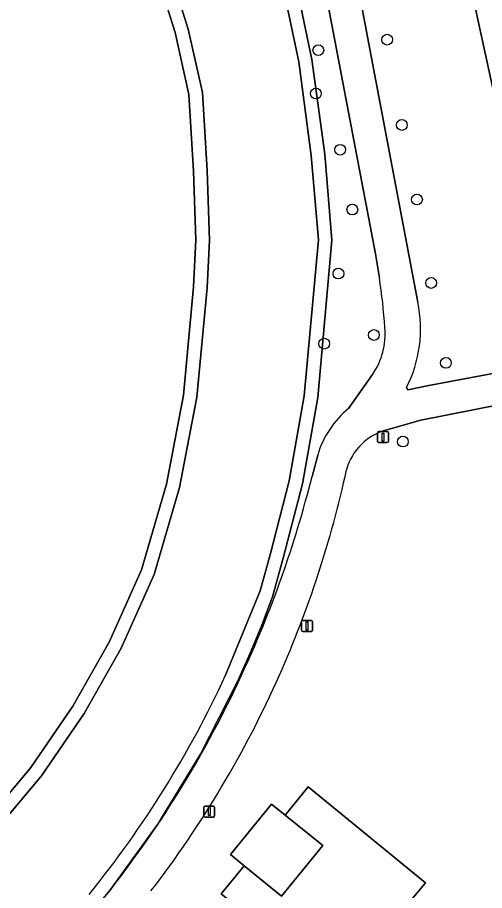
# Model space of a CAD drawing. Extents: x 158086 to 159499, y 382904 to 383981.
# Drawn here: x 159237.4 to 159279.8, y 383730.5 to 383809.7 of the extents above; entities that cross this region are included whole.
import ezdxf

# ---------------------------------------------------------------- set-up
doc = ezdxf.new("R2010")
doc.units = 0
for name, color, linetype in [('IMGEO_Boom', 7, 'Continuous'), ('IMGEO_Erf', 7, 'Continuous'), ('IMGEO_Groenvoorziening', 7, 'Continuous'), ('IMGEO_Lichtmast', 7, 'Continuous'), ('IMGEO_Oever', 7, 'Continuous'), ('IMGEO_Pand', 7, 'Continuous'), ('IMGEO_Voetpad_gesloten', 7, 'Continuous'), ('IMGEO_Voetpad_open', 7, 'Continuous'), ('IMGEO_Waterloop', 7, 'Continuous')]:
    doc.layers.add(name, color=color, linetype=linetype)

msp = doc.modelspace()

# ---------------------------------------------------------------- linework, layer by layer
at = {"layer": 'IMGEO_Boom'}
for centre in [(159270.916, 383807.694), (159264.669, 383806.739), (159264.45, 383802.802), (159272.249, 383799.952), (159266.649, 383797.701), (159273.619, 383793.185), (159267.753, 383792.271), (159266.49, 383786.461), (159274.909, 383785.611), (159269.712, 383780.889), (159265.202, 383780.103), (159276.249, 383778.358), (159272.34, 383771.211)]:
    msp.add_circle(centre, 0.489, dxfattribs=at)
at = {"layer": 'IMGEO_Erf'}
msp.add_lwpolyline([(159265.078, 383734.552), (159261.659, 383737.318), (159260.412, 383738.306), (159256.698, 383733.728), (159257.931, 383732.716), (159261.325, 383729.963)], close=True, dxfattribs=at)
at = {"layer": 'IMGEO_Groenvoorziening'}
for points in [[(159273.759, 383831.874), (159271.799, 383839.075), (159271.143, 383841.72), (159270.157, 383846.056), (159267.895, 383858.189), (159259.912, 383856.639), (159273.702, 383783.87)], [(159270.206, 383786.083), (159269.848, 383788.248), (159256.94, 383856.061)], [(159272.68, 383776.117), (159272.794, 383775.913), (159274.693, 383776.313), (159285.508, 383778.344), (159280.623, 383802.706), (159277.518, 383817.058), (159273.759, 383831.874)], [(159261.764, 383816.937), (159264.092, 383805.886), (159265.248, 383797.298), (159265.904, 383789.507), (159264.607, 383775.203), (159263.229, 383767.377), (159261.496, 383760.741), (159260.508, 383757.114), (159259.534, 383754.541), (159258.487, 383751.998), (159257.367, 383749.485), (159253.986, 383742.85), (159250.095, 383736.499), (159245.731, 383730.465), (159245.436, 383730.093), (159245.134, 383729.725), (159244.83, 383729.359), (159239.811, 383723.349), (159234.325, 383717.76)], [(159234.049, 383736.251), (159237.986, 383740.922), (159238.571, 383741.616), (159242.377, 383747.189), (159245.677, 383753.01), (159248.616, 383759.581), (159250.873, 383767.34), (159252.421, 383775.424), (159253.341, 383785.248), (159253.551, 383789.519), (159253.345, 383795.771), (159252.924, 383802.715), (159251.671, 383808.345), (159249.778, 383814.44)], [(159267.413, 383774.226), (159269.595, 383777.313)], [(159291.199, 383750), (159287.439, 383768.714), (159286.068, 383775.551), (159273.977, 383773.162), (159270.896, 383772.282)], [(159264.096, 383768.05), (159264.608, 383769.994)]]:
    msp.add_lwpolyline(points, dxfattribs=at)
msp.add_lwpolyline([(159270.783, 383722.042), (159268.478, 383723.918), (159267.452, 383722.661), (159266.489, 383721.482), (159255.857, 383730.159), (159257.931, 383732.716), (159256.698, 383733.728), (159260.412, 383738.306), (159261.659, 383737.318), (159263.739, 383739.867), (159274.397, 383731.169), (159273.349, 383729.885), (159272.393, 383728.713), (159274.694, 383726.836)], close=True, dxfattribs=at)
for centre, radius, start, end in [((159219.745, 383778.207), 51.072, 3.7595, 8.87088), ((159262.048, 383781.462), 11.9, 333.30898, 11.67216), ((159264.22, 383780.989), 6.512, 325.63211, 4.99645), ((159272.993, 383767.482), 8.753, 129.60325, 163.32334), ((159272.188, 383767.305), 5.142, 104.54853, 164.77621), ((159173.109, 383789.091), 96.31, 336.05306, 347.74913), ((159165.706, 383792.777), 101.45, 335.06096, 345.89302), ((159168.12, 383791.404), 98.682, 321.86221, 335.19282), ((159173.271, 383789.03), 96.138, 322.43664, 336.04728)]:
    msp.add_arc(centre, radius, start, end, dxfattribs=at)
at = {"layer": 'IMGEO_Lichtmast'}
for p, q in [((159270.039, 383771.216), (159270.039, 383772.016)), ((159270.039, 383772.016), (159270.039, 383771.216)), ((159270.139, 383772.116), (159270.929, 383772.116)), ((159270.929, 383772.116), (159270.139, 383772.116)), ((159271.029, 383772.016), (159271.029, 383771.216)), ((159271.029, 383771.216), (159271.029, 383772.016)), ((159270.929, 383771.116), (159270.139, 383771.116)), ((159270.139, 383771.116), (159270.929, 383771.116)), ((159263.151, 383754.074), (159263.151, 383754.874)), ((159263.151, 383754.874), (159263.151, 383754.074)), ((159263.251, 383754.974), (159264.041, 383754.974)), ((159264.041, 383754.974), (159263.251, 383754.974)), ((159264.141, 383754.874), (159264.141, 383754.074)), ((159264.141, 383754.074), (159264.141, 383754.874)), ((159264.041, 383753.974), (159263.251, 383753.974)), ((159263.251, 383753.974), (159264.041, 383753.974)), ((159254.266, 383737.234), (159254.266, 383738.034)), ((159254.266, 383738.034), (159254.266, 383737.234)), ((159254.366, 383738.134), (159255.156, 383738.134)), ((159255.156, 383738.134), (159254.366, 383738.134)), ((159255.256, 383738.034), (159255.256, 383737.234)), ((159255.256, 383737.234), (159255.256, 383738.034)), ((159255.156, 383737.134), (159254.366, 383737.134)), ((159254.366, 383737.134), (159255.156, 383737.134))]:
    msp.add_line(p, q, dxfattribs=at)
for points in [[(159270.459, 383771.991), (159270.609, 383771.991), (159270.609, 383771.241), (159270.459, 383771.241), (159270.459, 383771.991)], [(159263.571, 383754.849), (159263.721, 383754.849), (159263.721, 383754.099), (159263.571, 383754.099), (159263.571, 383754.849)], [(159254.686, 383738.009), (159254.836, 383738.009), (159254.836, 383737.259), (159254.686, 383737.259), (159254.686, 383738.009)]]:
    msp.add_lwpolyline(points, dxfattribs=at)
for centre, start, end in [((159270.139, 383772.016), 90, 180), ((159270.139, 383772.016), 90, 180), ((159270.929, 383772.016), 0, 90), ((159270.929, 383772.016), 360, 90), ((159270.139, 383771.216), 180, 270), ((159270.139, 383771.216), 180, 270), ((159270.929, 383771.216), 270, 0), ((159270.929, 383771.216), 270, 0), ((159263.251, 383754.874), 90, 180), ((159263.251, 383754.874), 90, 180), ((159264.041, 383754.874), 0, 90), ((159264.041, 383754.874), 360, 90), ((159263.251, 383754.074), 180, 270), ((159263.251, 383754.074), 180, 270), ((159264.041, 383754.074), 270, 0), ((159264.041, 383754.074), 270, 0), ((159254.366, 383738.034), 90, 180), ((159254.366, 383738.034), 90, 180), ((159255.156, 383738.034), 0, 90), ((159255.156, 383738.034), 360, 90), ((159254.366, 383737.234), 180, 270), ((159254.366, 383737.234), 180, 270), ((159255.156, 383737.234), 270, 0), ((159255.156, 383737.234), 270, 0)]:
    msp.add_arc(centre, 0.1, start, end, dxfattribs=at)
at = {"layer": 'IMGEO_Oever'}
for points in [[(159237.572, 383853.582), (159237.936, 383853.291), (159238.287, 383852.963), (159238.631, 383852.618), (159242.812, 383848.057), (159245.01, 383845.658), (159247.959, 383842.469), (159251.539, 383836.531), (159258.293, 383822.748), (159260.584, 383816.595), (159262.884, 383805.678), (159264.03, 383797.165), (159264.674, 383789.511), (159263.392, 383775.364), (159262.031, 383767.638), (159260.313, 383761.057), (159259.388, 383757.662), (159256.256, 383750)], [(159234.325, 383717.76), (159239.811, 383723.349), (159244.83, 383729.359), (159245.134, 383729.725), (159245.436, 383730.093), (159245.731, 383730.465), (159250.095, 383736.499), (159253.986, 383742.85), (159257.367, 383749.485), (159258.487, 383751.998), (159259.534, 383754.541), (159260.508, 383757.114), (159261.496, 383760.741), (159263.229, 383767.377), (159264.607, 383775.203), (159265.904, 383789.507), (159265.248, 383797.298), (159264.092, 383805.886), (159261.764, 383816.937)], [(159234.981, 383735.456), (159239.547, 383740.874), (159243.418, 383746.54), (159246.771, 383752.457), (159249.768, 383759.158), (159252.065, 383767.053), (159253.635, 383775.251), (159254.563, 383785.16), (159254.777, 383789.509), (159254.569, 383795.828), (159254.14, 383802.886), (159252.856, 383808.66), (159250.929, 383814.862)], [(159249.778, 383814.44), (159251.671, 383808.345), (159252.924, 383802.715), (159253.345, 383795.771), (159253.551, 383789.519), (159253.341, 383785.248), (159252.421, 383775.424), (159250.873, 383767.34), (159248.616, 383759.581), (159245.677, 383753.01), (159242.377, 383747.189), (159238.571, 383741.616), (159237.986, 383740.922), (159234.049, 383736.251)]]:
    msp.add_lwpolyline(points, dxfattribs=at)
msp.add_arc((159170.063, 383789.9), 94.98, 320.99254, 335.15952, dxfattribs=at)
at = {"layer": 'IMGEO_Pand'}
msp.add_lwpolyline([(159267.452, 383722.661), (159268.478, 383723.918), (159270.783, 383722.042), (159274.694, 383726.836), (159272.393, 383728.713), (159273.349, 383729.885), (159274.397, 383731.169), (159263.739, 383739.867), (159261.659, 383737.318), (159265.078, 383734.552), (159261.325, 383729.963), (159257.931, 383732.716), (159255.857, 383730.159), (159266.489, 383721.482)], close=True, dxfattribs=at)
at = {"layer": 'IMGEO_Voetpad_gesloten'}
for points in [[(159273.702, 383783.87), (159259.912, 383856.639), (159256.94, 383856.061), (159269.848, 383788.248), (159270.206, 383786.083)], [(159270.896, 383772.282), (159273.977, 383773.162), (159286.068, 383775.551), (159285.508, 383778.344), (159274.693, 383776.313), (159272.794, 383775.913), (159272.68, 383776.117)], [(159269.595, 383777.313), (159267.413, 383774.226)], [(159264.608, 383769.994), (159264.096, 383768.05)]]:
    msp.add_lwpolyline(points, dxfattribs=at)
for centre, radius, start, end in [((159219.745, 383778.207), 51.072, 3.7595, 8.87088), ((159262.048, 383781.462), 11.9, 333.30898, 11.67216), ((159264.22, 383780.989), 6.512, 325.63211, 4.99645), ((159272.993, 383767.482), 8.753, 129.60325, 163.32334), ((159272.188, 383767.305), 5.142, 104.54853, 164.77621), ((159173.109, 383789.091), 96.31, 336.05306, 347.74913), ((159165.706, 383792.777), 101.45, 335.06096, 345.89302), ((159168.12, 383791.404), 98.682, 321.86221, 335.19282), ((159173.271, 383789.03), 96.138, 322.43664, 336.04728)]:
    msp.add_arc(centre, radius, start, end, dxfattribs=at)
at = {"layer": 'IMGEO_Voetpad_open'}
msp.add_lwpolyline([(159263.915, 383879.545), (159267.895, 383858.189), (159270.157, 383846.056), (159271.143, 383841.72), (159271.799, 383839.075), (159273.759, 383831.874), (159277.518, 383817.058), (159280.623, 383802.706), (159285.508, 383778.344), (159286.068, 383775.551), (159287.439, 383768.714), (159291.199, 383750), (159299.418, 383709.089), (159300.494, 383703.155)], dxfattribs=at)
at = {"layer": 'IMGEO_Waterloop'}
for points in [[(159256.256, 383750), (159259.388, 383757.662), (159260.313, 383761.057), (159262.031, 383767.638), (159263.392, 383775.364), (159264.674, 383789.511), (159264.03, 383797.165), (159262.884, 383805.678), (159260.584, 383816.595), (159258.293, 383822.748), (159251.539, 383836.531), (159247.959, 383842.469), (159245.01, 383845.658), (159242.812, 383848.057), (159238.631, 383852.618), (159238.287, 383852.963), (159237.936, 383853.291), (159237.572, 383853.582)], [(159250.929, 383814.862), (159252.856, 383808.66), (159254.14, 383802.886), (159254.569, 383795.828), (159254.777, 383789.509), (159254.563, 383785.16), (159253.635, 383775.251), (159252.065, 383767.053), (159249.768, 383759.158), (159246.771, 383752.457), (159243.418, 383746.54), (159239.547, 383740.874), (159234.981, 383735.456)]]:
    msp.add_lwpolyline(points, dxfattribs=at)
msp.add_arc((159170.063, 383789.9), 94.98, 320.99254, 335.15952, dxfattribs=at)

doc.saveas('drawing.dxf')
